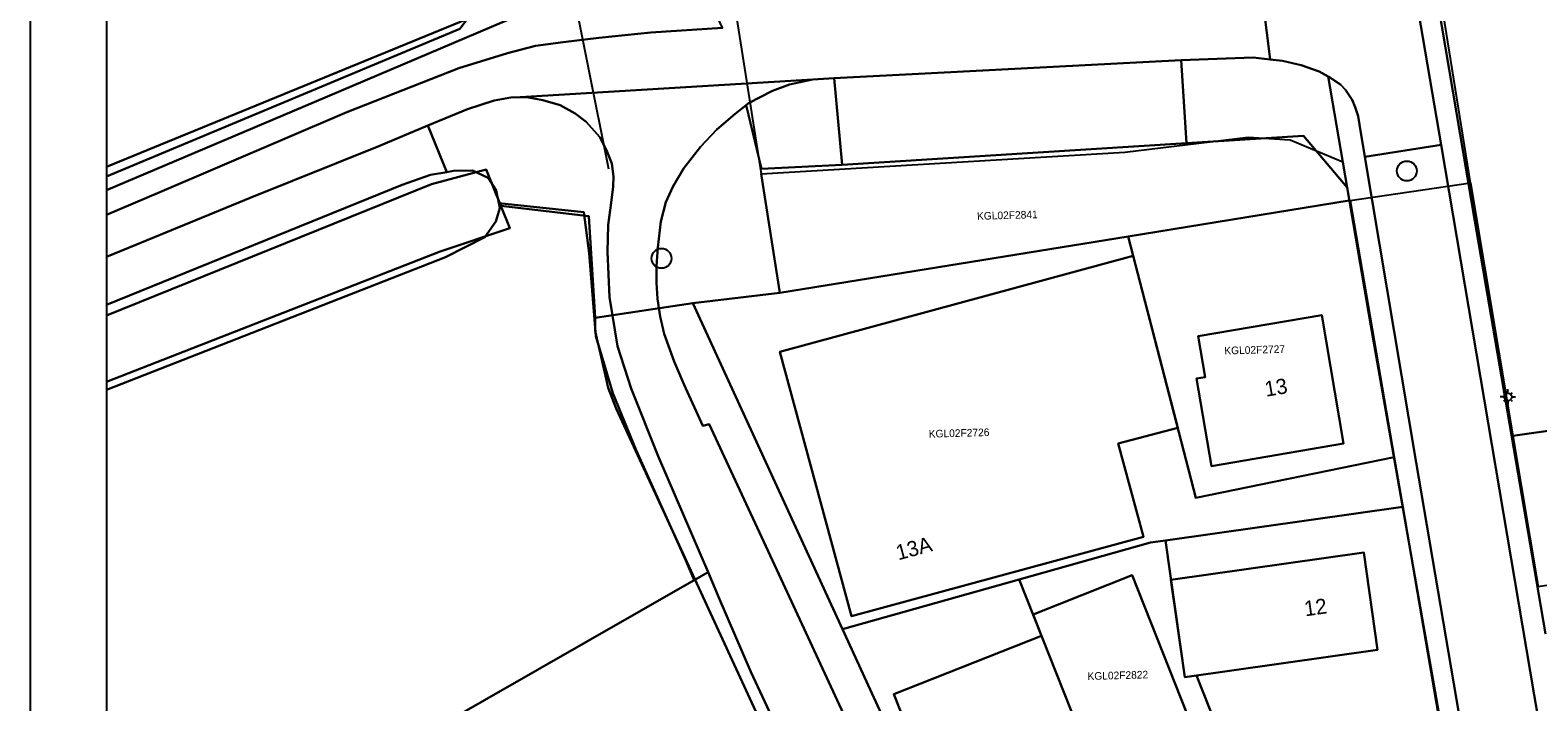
# Model space of a CAD drawing. Extents: x 124901 to 125496, y 515369 to 515789.
# Drawn here: x 124901.4 to 125000.2, y 515644.9 to 515689 of the extents above; entities that cross this region are included whole.
import ezdxf

# ---------------------------------------------------------------- set-up
doc = ezdxf.new("R2010")
doc.units = 0
for name, color, linetype in [('Alg Kaders', 7, 'Continuous'), ('Berm', 7, 'Continuous'), ('Gebouw', 7, 'Continuous'), ('Kunstwerkdeel', 7, 'Continuous'), ('Lichtmast', 7, 'Continuous'), ('Onbegroeid terrein', 7, 'Continuous'), ('Parkeren', 7, 'Continuous'), ('Perceelnummers', 7, 'Continuous'), ('Perceelsgrenzen', 7, 'Continuous'), ('Putten', 7, 'Continuous'), ('Teksten', 7, 'Continuous'), ('Vegetatie', 7, 'Continuous'), ('Voetpad', 7, 'Continuous'), ('Water', 7, 'Continuous'), ('Wegen drempel verkeerseiland', 7, 'Continuous'), ('Wegen lokale weg', 7, 'Continuous')]:
    doc.layers.add(name, color=color, linetype=linetype)

msp = doc.modelspace()

# ---------------------------------------------------------------- linework, layer by layer
at = {"layer": 'Alg Kaders'}
for points in [[(125495.925, 515789.043), (124901.425, 515789.043), (124901.425, 515368.543), (125495.925, 515368.543)], [(125490.925, 515784.043), (124906.425, 515784.043), (124906.425, 515373.543), (125490.925, 515373.543)]]:
    msp.add_lwpolyline(points, close=True, dxfattribs=at)
at = {"layer": 'Berm'}
for points in [[(124906.425, 515676.84), (124909.922, 515678.313), (124922.189, 515683.579), (124929.513, 515686.462), (124932.716, 515687.441), (124934.546, 515687.912), (124936.358, 515688.167), (124938.691, 515688.452), (124942.107, 515688.795), (124946.804, 515689.111), (124946.326, 515690.139), (124937.343, 515690.17), (124933.259, 515689.839), (124919.326, 515683.927), (124906.425, 515678.456)], [(124906.425, 515670.927), (124925.814, 515678.8), (124927.67, 515679.467), (124928.734, 515679.641), (124927.479, 515682.684), (124924.278, 515681.348), (124915.836, 515677.95), (124908.353, 515674.872), (124906.425, 515674.077)]]:
    msp.add_lwpolyline(points, dxfattribs=at)
msp.add_lwpolyline([(124932.136, 515677.601), (124937.715, 515677.01), (124938.055, 515674.312), (124938.494, 515668.878), (124939.61, 515665.134), (124941.151, 515661.401), (124944.324, 515654.312), (124944.946, 515652.871), (124945.851, 515653.389), (124942.589, 515660.997), (124940.81, 515665.45), (124939.921, 515668.217), (124939.389, 515671.43), (124939.26, 515674.408), (124939.3, 515676.173), (124939.51, 515677.629), (124939.628, 515678.699), (124939.652, 515679.358), (124939.545, 515680.191), (124939.207, 515681.075), (124938.761, 515681.926), (124937.87, 515682.933), (124937.134, 515683.488), (124936.164, 515684.027), (124935.024, 515684.345), (124933.96, 515684.547), (124933.537, 515684.542), (124932.937, 515684.534), (124931.846, 515684.326), (124930.092, 515683.775), (124927.479, 515682.684), (124928.734, 515679.641), (124929.16, 515679.711), (124930.423, 515679.743), (124931.434, 515679.257), (124931.973, 515678.452)], close=True, dxfattribs=at)
at = {"layer": 'Gebouw'}
for points in [[(124954.587, 515668.947), (124950.552, 515667.85), (124955.264, 515650.514), (124974.396, 515655.715), (124972.736, 515661.824), (124976.636, 515662.861), (124973.716, 515674.147)], [(124977.972, 515668.881), (124978.43, 515666.189), (124977.865, 515666.093), (124978.842, 515660.351), (124987.507, 515661.826), (124986.072, 515670.259)], [(124988.831, 515654.677), (124976.19, 515652.889), (124977.092, 515646.513), (124989.733, 515648.301)], [(124973.642, 515653.19), (124967.156, 515650.622), (124967.71, 515649.223), (124958.022, 515645.386), (124963.321, 515632.007), (124964.919, 515627.972), (124969.285, 515629.667), (124975.752, 515632.177), (124981.031, 515635.076), (124979.411, 515638.005), (124974.116, 515635.177), (124972.931, 515638.374), (124972.138, 515638.06), (124971.598, 515639.424), (124978.077, 515641.99)]]:
    msp.add_lwpolyline(points, close=True, dxfattribs=at)
at = {"layer": 'Kunstwerkdeel'}
msp.add_lwpolyline([(124939.341, 515679.835), (124936.612, 515693.481)], dxfattribs=at)
at = {"layer": 'Lichtmast'}
for p, q in [((124997.975, 515664.889), (124997.775, 515664.888)), ((124998.063, 515665.1), (124997.993, 515665.171)), ((124998.275, 515665.188), (124998.275, 515665.388)), ((124998.487, 515665.1), (124998.558, 515665.172)), ((124998.575, 515664.888), (124998.775, 515664.888)), ((124998.063, 515664.676), (124997.991, 515664.605)), ((124998.275, 515664.588), (124998.275, 515664.388)), ((124998.487, 515664.676), (124998.557, 515664.605))]:
    msp.add_line(p, q, dxfattribs=at)
msp.add_circle((124998.275, 515664.888), 0.25, dxfattribs=at)
at = {"layer": 'Onbegroeid terrein'}
for points in [[(124993.7, 515690.631), (124996.102, 515676.41), (125000, 515653.69), (125000.744, 515649.353)], [(124993.729, 515644.293), (124989.28, 515669.552), (124987.736, 515678.617), (124984.866, 515682.014), (124977.202, 515681.535), (124954.648, 515680.124), (124949.357, 515679.851), (124948.343, 515684.028), (124947.624, 515683.467), (124946.428, 515682.427), (124945.368, 515681.286), (124944.274, 515679.898), (124943.561, 515678.715), (124943.078, 515677.666), (124942.763, 515676.388), (124942.564, 515674.695), (124942.477, 515673.472), (124942.47, 515672.382), (124942.549, 515671.33), (124942.705, 515670.164), (124942.986, 515669.02), (124943.63, 515667.214), (124944.289, 515665.676), (124945.506, 515662.99), (124945.933, 515663.096), (124950.358, 515653.544), (124956.491, 515640.283)], [(124983.709, 515570.119), (124976.97, 515585.413), (124975.918, 515587.802), (124958.319, 515626.154), (124948.649, 515646.861), (124946.612, 515651.613), (124945.851, 515653.389), (124944.946, 515652.871), (124927.723, 515643.009), (124913.741, 515635.402), (124906.425, 515632.886)]]:
    msp.add_lwpolyline(points, dxfattribs=at)
for points in [[(124950.552, 515667.85), (124954.587, 515668.947), (124973.716, 515674.147), (124976.636, 515662.861), (124972.736, 515661.824), (124974.396, 515655.715), (124955.264, 515650.514)], [(124978.43, 515666.189), (124977.972, 515668.881), (124986.072, 515670.259), (124987.507, 515661.826), (124978.842, 515660.351), (124977.865, 515666.093)], [(124976.19, 515652.889), (124988.831, 515654.677), (124989.733, 515648.301), (124977.092, 515646.513)], [(124967.156, 515650.622), (124973.642, 515653.19), (124978.077, 515641.99), (124971.598, 515639.424), (124972.138, 515638.06), (124972.931, 515638.374), (124974.116, 515635.177), (124979.411, 515638.005), (124981.031, 515635.076), (124975.752, 515632.177), (124969.285, 515629.667), (124964.919, 515627.972), (124963.321, 515632.007), (124958.022, 515645.386), (124967.71, 515649.223)]]:
    msp.add_lwpolyline(points, close=True, dxfattribs=at)
at = {"layer": 'Parkeren'}
msp.add_lwpolyline([(124977.202, 515681.535), (124976.86, 515686.975), (124960.503, 515686.12), (124954.12, 515685.789), (124954.648, 515680.124)], close=True, dxfattribs=at)
at = {"layer": 'Perceelsgrenzen'}
for points in [[(124906.425, 515742.864), (124931.273, 515695.979), (124930.052, 515689.675), (124906.425, 515679.992)], [(124906.425, 515679.992), (124930.052, 515689.675), (124931.273, 515695.979), (124943.454, 515700.593), (124945.202, 515696.797), (124946.369, 515695.624), (124946.892, 515695.063), (124949.333, 515679.527), (124950.559, 515671.725), (124944.847, 515671.033), (124938.462, 515670.08), (124938.039, 515676.742), (124932.267, 515677.429), (124931.302, 515679.813), (124927.728, 515678.841), (124906.425, 515670.235)], [(124946.892, 515695.063), (124949.333, 515679.527), (124973.157, 515680.945), (124981.241, 515681.92), (124983.992, 515681.764), (124987.447, 515680.316), (124987.878, 515677.769), (124987.929, 515677.777), (124995.814, 515678.943), (124993.947, 515690.634)], [(124906.425, 515670.235), (124927.728, 515678.841), (124931.302, 515679.813), (124932.267, 515677.429), (124932.86, 515675.963), (124928.296, 515674.439), (124906.425, 515665.873)], [(125003.919, 515622.943), (124994.885, 515637.794), (124994.722, 515638.263), (124994.121, 515641.709), (124991.381, 515657.67), (124990.821, 515660.932), (124987.929, 515677.777), (124995.814, 515678.943), (124998.603, 515662.333), (125000.264, 515652.44)], [(124906.425, 515665.873), (124928.296, 515674.439), (124932.86, 515675.963), (124932.267, 515677.429), (124938.039, 515676.742), (124938.462, 515670.08), (124938.451, 515669.215), (124939.317, 515665.488), (124939.837, 515664.138), (124956.981, 515626.896), (124957.013, 515626.826), (124947.279, 515621.322), (124921.462, 515606.806), (124906.841, 515632.658), (124906.425, 515632.421)]]:
    msp.add_lwpolyline(points, dxfattribs=at)
for points in [[(125013.58, 515690.889), (125016.351, 515670.496), (125019.579, 515665.251), (125012.951, 515664.356), (125007.839, 515663.645), (124998.603, 515662.333), (124995.814, 515678.943), (124993.947, 515690.634)], [(124981.241, 515681.92), (124983.992, 515681.764), (124987.447, 515680.316), (124987.878, 515677.769), (124973.386, 515675.422), (124950.559, 515671.725), (124949.333, 515679.527), (124973.157, 515680.945)], [(124973.386, 515675.422), (124987.878, 515677.769), (124987.929, 515677.777), (124990.821, 515660.932), (124977.822, 515658.275)], [(124975.824, 515655.476), (124974.839, 515655.337), (124966.249, 515652.915), (124954.658, 515649.647), (124944.847, 515671.033), (124950.559, 515671.725), (124973.386, 515675.422), (124977.822, 515658.275), (124990.821, 515660.932), (124991.381, 515657.67)], [(124967.939, 515603.092), (124965.798, 515607.743), (124957.013, 515626.826), (124956.981, 515626.896), (124939.837, 515664.138), (124939.317, 515665.488), (124938.451, 515669.215), (124938.462, 515670.08), (124944.847, 515671.033), (124954.658, 515649.647), (124965.42, 515626.188), (124974.304, 515606.823), (124974.642, 515606.086), (124983.184, 515587.466), (124984.517, 515584.561), (124990.215, 515572.14), (124990.831, 515570.832), (124996.668, 515558.434), (124990.606, 515554.681), (124988.558, 515558.301), (124976.736, 515583.981)], [(125000.264, 515652.44), (124998.603, 515662.333), (125007.839, 515663.645), (125012.951, 515664.356), (125019.579, 515665.251), (125023.812, 515658.371), (125012.413, 515654.315)], [(124966.249, 515652.915), (124972.145, 515638.027), (124980.024, 515641.148), (124977.856, 515646.621), (124977.092, 515646.513), (124975.824, 515655.476), (124991.381, 515657.67), (124994.121, 515641.709), (124965.42, 515626.188), (124954.658, 515649.647)], [(124972.145, 515638.027), (124966.249, 515652.915), (124974.839, 515655.337), (124975.824, 515655.476), (124977.092, 515646.513), (124977.856, 515646.621), (124980.024, 515641.148)]]:
    msp.add_lwpolyline(points, close=True, dxfattribs=at)
at = {"layer": 'Putten'}
for centre in [(124991.65, 515679.71), (124942.8, 515673.98)]:
    msp.add_circle(centre, 0.65, dxfattribs=at)
at = {"layer": 'Vegetatie'}
for points in [[(124906.425, 515679.348), (124929.594, 515689.031), (124930.739, 515690.555), (124929.416, 515696.773), (124927.035, 515700.08), (124906.425, 515740.33)], [(124906.425, 515632.886), (124913.741, 515635.402), (124927.723, 515643.009), (124944.946, 515652.871), (124944.324, 515654.312), (124941.151, 515661.401), (124939.61, 515665.134), (124938.494, 515668.878), (124938.055, 515674.312), (124937.715, 515677.01), (124932.136, 515677.601), (124932.198, 515677.278), (124931.939, 515676.391), (124931.216, 515675.361), (124928.652, 515674.059), (124906.425, 515665.361)]]:
    msp.add_lwpolyline(points, dxfattribs=at)
for points in [[(124987.736, 515678.617), (124986.493, 515685.918), (124985.897, 515686.226), (124984.727, 515686.643), (124983.5, 515686.943), (124982.684, 515687.033), (124981.573, 515687.156), (124976.86, 515686.975), (124977.202, 515681.535), (124984.866, 515682.014)], [(124949.357, 515679.851), (124954.648, 515680.124), (124954.12, 515685.789), (124952.72, 515685.716), (124951.182, 515685.393), (124950.087, 515684.965), (124948.499, 515684.149), (124948.343, 515684.028)]]:
    msp.add_lwpolyline(points, close=True, dxfattribs=at)
at = {"layer": 'Voetpad'}
for points in [[(124992.256, 515691.049), (124993.89, 515681.429), (124996.221, 515667.71), (125000, 515645.34), (125000.684, 515641.291)], [(125000.744, 515649.353), (125000, 515653.69), (124996.102, 515676.41), (124993.7, 515690.631)], [(125007.429, 515619.839), (125000, 515632.047), (124996.31, 515638.11), (124996.093, 515638.472), (124995.968, 515638.742), (124992.261, 515660.592), (124988.898, 515680.647), (124988.544, 515682.76), (124988.458, 515683.309), (124988.267, 515683.905), (124988.061, 515684.368), (124987.64, 515685.023), (124987.305, 515685.389), (124986.542, 515685.893), (124986.493, 515685.918), (124987.736, 515678.617), (124989.28, 515669.552), (124993.729, 515644.293), (124994.722, 515638.263), (124994.885, 515637.794), (124996.124, 515635.741), (125000, 515629.377), (125011.59, 515610.348)]]:
    msp.add_lwpolyline(points, dxfattribs=at)
at = {"layer": 'Water'}
for points in [[(124906.425, 515678.456), (124919.326, 515683.927), (124933.259, 515689.839), (124932.658, 515698.862), (124928.644, 515698.897), (124926.991, 515701.572), (124925.068, 515704.877), (124921.808, 515711.428), (124916.128, 515722.818), (124912.236, 515729.85), (124906.425, 515741.068)], [(124906.425, 515740.33), (124927.035, 515700.08), (124929.416, 515696.773), (124930.739, 515690.555), (124929.594, 515689.031), (124906.425, 515679.348)], [(124906.425, 515665.361), (124928.652, 515674.059), (124931.216, 515675.361), (124931.939, 515676.391), (124932.198, 515677.278), (124932.136, 515677.601), (124931.973, 515678.452), (124931.434, 515679.257), (124930.423, 515679.743), (124929.16, 515679.711), (124928.734, 515679.641), (124927.67, 515679.467), (124925.814, 515678.8), (124906.425, 515670.927)]]:
    msp.add_lwpolyline(points, dxfattribs=at)
at = {"layer": 'Wegen drempel verkeerseiland'}
msp.add_lwpolyline([(124982.059, 515692.12), (124982.684, 515687.033), (124983.5, 515686.943), (124984.727, 515686.643), (124985.897, 515686.226), (124986.493, 515685.918), (124986.542, 515685.893), (124987.305, 515685.389), (124987.64, 515685.023), (124988.061, 515684.368), (124988.267, 515683.905), (124988.458, 515683.309), (124988.544, 515682.76), (124988.898, 515680.647), (124993.89, 515681.429), (124992.256, 515691.049)], dxfattribs=at)
at = {"layer": 'Wegen lokale weg'}
for points in [[(124906.425, 515674.077), (124908.353, 515674.872), (124915.836, 515677.95), (124924.278, 515681.348), (124927.479, 515682.684), (124930.092, 515683.775), (124931.846, 515684.326), (124932.937, 515684.534), (124933.537, 515684.542), (124952.72, 515685.716), (124954.12, 515685.789), (124960.503, 515686.12), (124976.86, 515686.975), (124981.573, 515687.156), (124982.684, 515687.033), (124982.059, 515692.12)], [(124946.804, 515689.111), (124942.107, 515688.795), (124938.691, 515688.452), (124936.358, 515688.167), (124934.546, 515687.912), (124932.716, 515687.441), (124929.513, 515686.462), (124922.189, 515683.579), (124909.922, 515678.313), (124906.425, 515676.84)], [(124956.491, 515640.283), (124950.358, 515653.544), (124945.933, 515663.096), (124945.506, 515662.99), (124944.289, 515665.676), (124943.63, 515667.214), (124942.986, 515669.02), (124942.705, 515670.164), (124942.549, 515671.33), (124942.47, 515672.382), (124942.477, 515673.472), (124942.564, 515674.695), (124942.763, 515676.388), (124943.078, 515677.666), (124943.561, 515678.715), (124944.274, 515679.898), (124945.368, 515681.286), (124946.428, 515682.427), (124947.624, 515683.467), (124948.343, 515684.028), (124948.499, 515684.149), (124950.087, 515684.965), (124951.182, 515685.393), (124952.72, 515685.716), (124933.537, 515684.542), (124933.96, 515684.547), (124935.024, 515684.345), (124936.164, 515684.027), (124937.134, 515683.488), (124937.87, 515682.933), (124938.761, 515681.926), (124939.207, 515681.075), (124939.545, 515680.191), (124939.652, 515679.358), (124939.628, 515678.699), (124939.51, 515677.629), (124939.3, 515676.173), (124939.26, 515674.408), (124939.389, 515671.43), (124939.921, 515668.217), (124940.81, 515665.45), (124942.589, 515660.997), (124945.851, 515653.389), (124946.612, 515651.613), (124948.649, 515646.861), (124958.319, 515626.154)], [(125005.883, 515628.428), (125007.557, 515629.444), (125000.96, 515640.29), (125000.81, 515640.547), (125000.755, 515640.807), (125000.684, 515641.291), (125000, 515645.34), (124996.221, 515667.71), (124993.89, 515681.429), (124988.898, 515680.647), (124992.261, 515660.592), (124995.968, 515638.742), (124996.093, 515638.472), (124996.31, 515638.11), (125000, 515632.047), (125007.429, 515619.839), (125008.7, 515617.743), (125010.315, 515618.724)]]:
    msp.add_lwpolyline(points, dxfattribs=at)

# ---------------------------------------------------------------- texts
at = {"layer": 'Perceelnummers'}
for s, rotation, p in [('KGL02F2841', 1.62943, (124963.487, 515676.504)), ('KGL02F2727', 1.62962, (124979.695, 515667.673)), ('KGL02F2726', 1.62939, (124960.324, 515662.216)), ('KGL02F2822', 1.62951, (124970.728, 515646.32))]:
    msp.add_text(s, height=0.5, rotation=rotation, dxfattribs=at).set_placement(p)
at = {"layer": 'Teksten'}
for s, rotation, p in [('13', 9.7, (124982.421, 515664.898)), ('13A', 15.2, (124958.324, 515654.168)), ('12', 8.1, (124984.997, 515650.493))]:
    msp.add_text(s, height=1, rotation=rotation, dxfattribs=at).set_placement(p)

doc.saveas('drawing.dxf')
